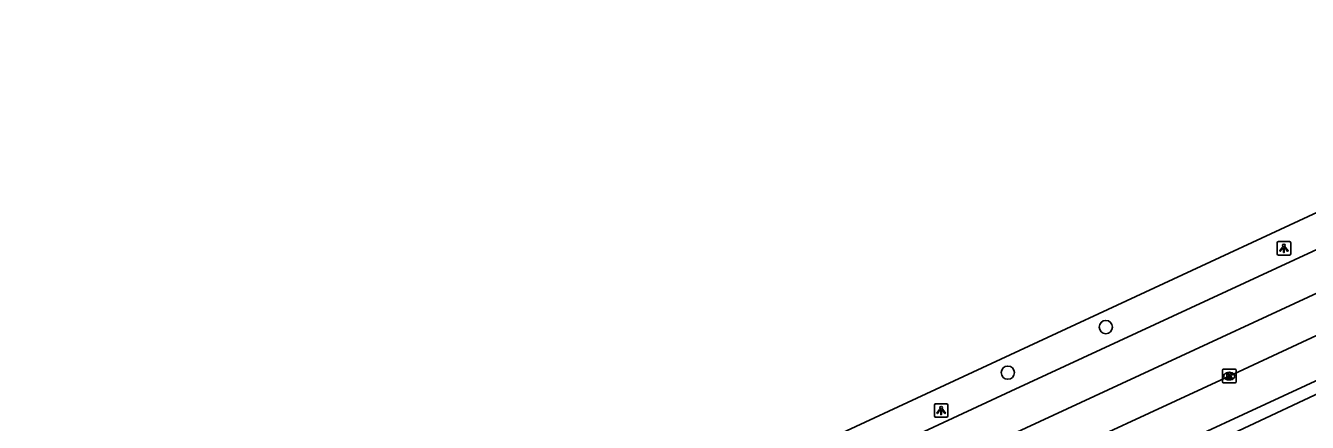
# Model space of a CAD drawing. Extents: x 158087 to 159494, y 382905 to 383981.
# Drawn here: x 158965.4 to 159059.7, y 383888.8 to 383918 of the extents above; entities that cross this region are included whole.
import ezdxf

# ---------------------------------------------------------------- set-up
doc = ezdxf.new("R2010")
doc.units = 0
for name, color, linetype in [('IMGEO_Boom', 7, 'Continuous'), ('IMGEO_Fietspad_gesloten', 7, 'Continuous'), ('IMGEO_Kolk', 7, 'Continuous'), ('IMGEO_Lichtpunt', 7, 'Continuous'), ('IMGEO_OVBaan_gesloten', 7, 'Continuous'), ('IMGEO_OVBaan_open', 7, 'Continuous'), ('IMGEO_Rijbaan_regionaal_gesloten', 7, 'Continuous')]:
    doc.layers.add(name, color=color, linetype=linetype)

msp = doc.modelspace()

# ---------------------------------------------------------------- linework, layer by layer
at = {"layer": 'IMGEO_Boom'}
for centre in [(159044.85, 383895.813), (159037.641, 383892.454)]:
    msp.add_circle(centre, 0.489, dxfattribs=at)
at = {"layer": 'IMGEO_Fietspad_gesloten'}
msp.add_lwpolyline([(159083.53, 383901.745), (159082.295, 383901.165), (159077.132, 383898.741), (159038.904, 383880.789)], dxfattribs=at)
at = {"layer": 'IMGEO_Kolk'}
for p, q in [((159053.43, 383891.774), (159053.43, 383892.626)), ((159053.505, 383892.7), (159054.357, 383892.7)), ((159053.918, 383892.48), (159053.943, 383892.48)), ((159054.431, 383892.626), (159054.431, 383891.774)), ((159054.357, 383891.7), (159053.505, 383891.7)), ((159053.941, 383891.92), (159053.916, 383891.92))]:
    msp.add_line(p, q, dxfattribs=at)
for points in [[(159053.43, 383891.774), (159053.43, 383892.626)], [(159053.505, 383892.7), (159054.357, 383892.7)], [(159053.751, 383892.4), (159053.874, 383892.4), (159053.874, 383892.249), (159054.004, 383892.4), (159054.168, 383892.4), (159054.022, 383892.249), (159054.175, 383892), (159054.023, 383892), (159053.938, 383892.164), (159053.874, 383892.097), (159053.874, 383892), (159053.751, 383892), (159053.751, 383892.4)], [(159054.431, 383892.626), (159054.431, 383891.774)], [(159054.357, 383891.7), (159053.505, 383891.7)]]:
    msp.add_lwpolyline(points, dxfattribs=at)
for centre, start, end in [((159053.507, 383892.624), 91.55205, 178.44795), ((159053.507, 383892.624), 91.55205, 178.44795), ((159054.355, 383892.624), 1.55205, 88.44795), ((159054.355, 383892.624), 1.55205, 88.44795), ((159053.507, 383891.776), 181.55205, 268.44795), ((159053.507, 383891.776), 181.55205, 268.44795), ((159054.355, 383891.776), 271.55205, 358.44795), ((159054.355, 383891.776), 271.55205, 358.44795)]:
    msp.add_arc(centre, 0.0765, start, end, dxfattribs=at)
for centre, major_axis, ratio, start_param, end_param in [((159053.917, 383892.2), (-0.387, 0.002), 0.722429, 4.712389, 7.853982), ((159053.942, 383892.2), (-0.39, 0.002), 0.717154, 1.570796, 4.712389)]:
    msp.add_ellipse(centre, major_axis=major_axis, ratio=ratio, start_param=start_param, end_param=end_param, dxfattribs=at)
at = {"layer": 'IMGEO_Lichtpunt'}
for p, q in [((159057.457, 383902.014), (159057.457, 383901.207)), ((159057.457, 383902.014), (159057.457, 383901.207)), ((159058.359, 383902.109), (159057.551, 383902.109)), ((159058.359, 383902.109), (159057.551, 383902.109)), ((159058.453, 383901.207), (159058.453, 383902.014)), ((159058.453, 383901.207), (159058.453, 383902.014)), ((159057.551, 383901.113), (159058.359, 383901.113)), ((159057.551, 383901.113), (159058.359, 383901.113)), ((159032.236, 383890.07), (159032.236, 383889.263)), ((159032.236, 383890.07), (159032.236, 383889.263)), ((159033.138, 383890.165), (159032.33, 383890.165)), ((159033.138, 383890.165), (159032.33, 383890.165)), ((159033.232, 383889.263), (159033.232, 383890.07)), ((159033.232, 383889.263), (159033.232, 383890.07)), ((159032.33, 383889.169), (159033.138, 383889.169)), ((159032.33, 383889.169), (159033.138, 383889.169))]:
    msp.add_line(p, q, dxfattribs=at)
for points in [[(159057.831, 383901.678), (159057.87, 383901.65), (159057.682, 383901.388), (159057.644, 383901.415), (159057.831, 383901.678)], [(159057.933, 383901.63), (159057.98, 383901.63), (159057.98, 383901.308), (159057.933, 383901.308), (159057.933, 383901.63)], [(159058.043, 383901.65), (159058.081, 383901.677), (159058.268, 383901.415), (159058.229, 383901.387), (159058.043, 383901.65)], [(159032.61, 383889.734), (159032.649, 383889.706), (159032.461, 383889.444), (159032.423, 383889.471), (159032.61, 383889.734)], [(159032.712, 383889.686), (159032.759, 383889.686), (159032.759, 383889.364), (159032.712, 383889.364), (159032.712, 383889.686)], [(159032.822, 383889.706), (159032.86, 383889.733), (159033.047, 383889.471), (159033.008, 383889.443), (159032.822, 383889.706)]]:
    msp.add_lwpolyline(points, dxfattribs=at)
for centre in [(159057.956, 383901.812), (159032.735, 383889.868)]:
    msp.add_circle(centre, 0.0994, dxfattribs=at)
for centre, start, end in [((159057.551, 383902.014), 90, 180), ((159057.551, 383902.014), 90, 180), ((159058.359, 383902.014), 0, 90), ((159058.359, 383902.014), 0, 90), ((159057.551, 383901.207), 180, 270), ((159057.551, 383901.207), 180, 270), ((159058.359, 383901.207), 270, 0), ((159058.359, 383901.207), 270, 360), ((159032.33, 383890.07), 90, 180), ((159032.33, 383890.07), 90, 180), ((159033.138, 383890.07), 0, 90), ((159033.138, 383890.07), 0, 90), ((159032.33, 383889.263), 180, 270), ((159032.33, 383889.263), 180, 270), ((159033.138, 383889.263), 270, 0), ((159033.138, 383889.263), 270, 360)]:
    msp.add_arc(centre, 0.0946, start, end, dxfattribs=at)
at = {"layer": 'IMGEO_OVBaan_gesloten'}
msp.add_lwpolyline([(158968.644, 383862.065), (158969.812, 383862.541), (158981.129, 383867.25), (158981.062, 383867.487), (158984.855, 383869.184), (158988.894, 383871.037), (159000, 383876.195), (159037.819, 383893.761), (159071.729, 383909.517), (159090.071, 383918.008)], dxfattribs=at)
at = {"layer": 'IMGEO_OVBaan_open'}
for points in [[(159023.242, 383877.835), (159025.382, 383878.959), (159038.542, 383885.067), (159053.927, 383892.201), (159071.789, 383900.517), (159081.954, 383905.181)], [(159038.475, 383881.727), (159068.463, 383895.619), (159079.902, 383903.921), (159080.985, 383904.661), (159081.954, 383905.181)]]:
    msp.add_lwpolyline(points, dxfattribs=at)
at = {"layer": 'IMGEO_Rijbaan_regionaal_gesloten'}
for points in [[(159091.12, 383915.784), (159073.292, 383907.518), (159037.874, 383891.086), (159023.324, 383884.327), (159021.532, 383883.477), (159000, 383872.051), (158971.109, 383856.719)], [(159092.386, 383913.099), (159074.445, 383904.84), (159034.639, 383886.371), (159023.109, 383880.967), (159014.083, 383876.19), (158995.057, 383866.122), (158977.384, 383856.77), (158965.377, 383850.606)]]:
    msp.add_lwpolyline(points, dxfattribs=at)

doc.saveas('drawing.dxf')
